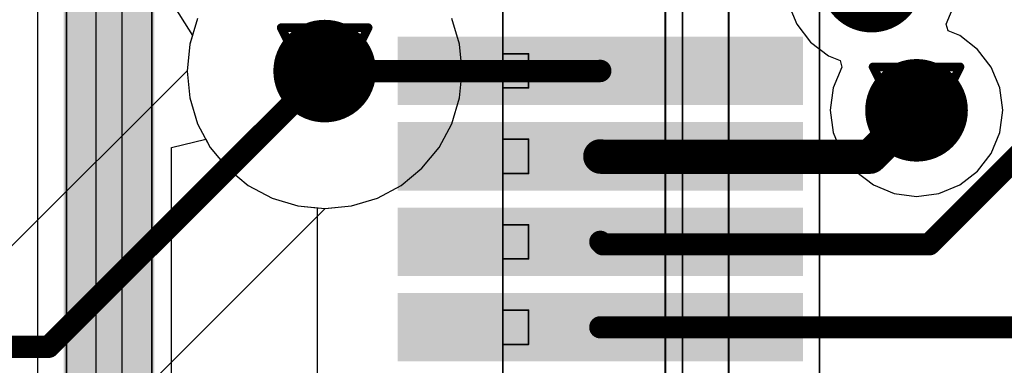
# Model space of a CAD drawing. Header units: millimetres. Extents: x 138 to 555, y 26 to 334.
# Tile 307 of 656: x 224.3 to 230.05, y 230.03 to 232.06. Entities that reach past the tile are written whole.
import ezdxf

# ---------------------------------------------------------------- set-up
doc = ezdxf.new("R2010")
doc.units = ezdxf.units.MM
for name, color, linetype in [('BottomLayer', 5, 'Continuous'), ('DrillDrawing', 1, 'Continuous'), ('Mechanical20', 56, 'Continuous'), ('Mechanical27', 56, 'Continuous'), ('MidLayer1', 16, 'Continuous'), ('MidLayer2', 76, 'Continuous'), ('MidLayer3', 90, 'Continuous'), ('MidLayer4', 156, 'Continuous'), ('MultiLayer', 9, 'Continuous'), ('TopLayer', 1, 'Continuous'), ('TopPaste', 8, 'Continuous'), ('TopSolder', 216, 'Continuous'), ('ViaHoleLayer', 16, 'Continuous')]:
    doc.layers.add(name, color=color, linetype=linetype)

# ---------------------------------------------------------------- blocks, each defined once
blk = doc.blocks.new('CON_SAMTEC_QSH_060_01_L_D_A_808')
at = {"layer": 'Mechanical20', "const_width": 0.01}
blk.add_lwpolyline([(20.65, 4.15), (-20.6, 4.15)], dxfattribs=at)
at = {"layer": 'Mechanical27', "const_width": 0.01}
for points in [[(20.635, 3.62), (-20.635, 3.62)], [(18.547, 3.35), (-18.55, 3.35)], [(18.5, 3.25), (-18.5, 3.25)], [(-6.15, 2.45), (-6.35, 2.45)], [(-6.35, 2.3), (-6.35, 2.45)], [(-6.15, 2.3), (-6.15, 2.45)], [(-5.65, 2.45), (-5.85, 2.45)], [(-5.85, 2.3), (-5.85, 2.45)], [(-5.65, 2.3), (-5.65, 2.45)], [(-5.15, 2.45), (-5.35, 2.45)], [(-5.35, 2.3), (-5.35, 2.45)], [(-5.15, 2.3), (-5.15, 2.45)], [(-4.65, 2.45), (-4.85, 2.45)], [(-4.85, 2.3), (-4.85, 2.45)], [(-4.65, 2.3), (-4.65, 2.45)], [(-2, 2.3), (-18, 2.3)], [(-6.15, 2.3), (-6.35, 2.3)], [(-5.65, 2.3), (-5.85, 2.3)], [(-5.15, 2.3), (-5.35, 2.3)], [(-4.65, 2.3), (-4.85, 2.3)], [(-2, 0.25), (-18, 0.25)], [(-2, -0.25), (-18, -0.25)]]:
    blk.add_lwpolyline(points, dxfattribs=at)
at = {"layer": 'Mechanical27', "const_width": 0.005}
for points in [[(-6.3525, 2.45, 1), (-6.3475, 2.45, 1)], [(-6.3525, 2.45, 1), (-6.3475, 2.45, 1)], [(-6.1525, 2.45, 1), (-6.1475, 2.45, 1)], [(-6.1525, 2.45, 1), (-6.1475, 2.45, 1)], [(-5.8525, 2.45, 1), (-5.8475, 2.45, 1)], [(-5.8525, 2.45, 1), (-5.8475, 2.45, 1)], [(-5.6525, 2.45, 1), (-5.6475, 2.45, 1)], [(-5.6525, 2.45, 1), (-5.6475, 2.45, 1)], [(-5.3525, 2.45, 1), (-5.3475, 2.45, 1)], [(-5.3525, 2.45, 1), (-5.3475, 2.45, 1)], [(-5.1525, 2.45, 1), (-5.1475, 2.45, 1)], [(-5.1525, 2.45, 1), (-5.1475, 2.45, 1)], [(-4.8525, 2.45, 1), (-4.8475, 2.45, 1)], [(-4.8525, 2.45, 1), (-4.8475, 2.45, 1)], [(-4.6525, 2.45, 1), (-4.6475, 2.45, 1)], [(-4.6525, 2.45, 1), (-4.6475, 2.45, 1)], [(-6.3525, 2.3, 1), (-6.3475, 2.3, 1)], [(-6.3525, 2.3, 1), (-6.3475, 2.3, 1)], [(-6.1525, 2.3, 1), (-6.1475, 2.3, 1)], [(-6.1525, 2.3, 1), (-6.1475, 2.3, 1)], [(-5.8525, 2.3, 1), (-5.8475, 2.3, 1)], [(-5.8525, 2.3, 1), (-5.8475, 2.3, 1)], [(-5.6525, 2.3, 1), (-5.6475, 2.3, 1)], [(-5.6525, 2.3, 1), (-5.6475, 2.3, 1)], [(-5.3525, 2.3, 1), (-5.3475, 2.3, 1)], [(-5.3525, 2.3, 1), (-5.3475, 2.3, 1)], [(-5.1525, 2.3, 1), (-5.1475, 2.3, 1)], [(-5.1525, 2.3, 1), (-5.1475, 2.3, 1)], [(-4.8525, 2.3, 1), (-4.8475, 2.3, 1)], [(-4.8525, 2.3, 1), (-4.8475, 2.3, 1)], [(-4.6525, 2.3, 1), (-4.6475, 2.3, 1)], [(-4.6525, 2.3, 1), (-4.6475, 2.3, 1)]]:
    blk.add_lwpolyline(points, format="xyb", close=True, dxfattribs=at)
at = {"layer": 'TopLayer'}
for points in [[(-6.1, 1.735), (-6.1, 4.005), (-6.4, 1.735), (-6.4, 4.005)], [(-5.6, 1.735), (-5.6, 4.005), (-5.9, 1.735), (-5.9, 4.005)], [(-5.1, 1.735), (-5.1, 4.005), (-5.4, 1.735), (-5.4, 4.005)], [(-4.6, 1.735), (-4.6, 4.005), (-4.9, 1.735), (-4.9, 4.005)], [(-9.175, -0.215), (-4.475, -0.215), (-9.175, 0.215), (-4.475, 0.215)]]:
    blk.add_solid(points, dxfattribs=at)
at = {"layer": 'TopPaste'}
for points in [[(-6.1, 1.735), (-6.1, 4.005), (-6.4, 1.735), (-6.4, 4.005)], [(-5.6, 1.735), (-5.6, 4.005), (-5.9, 1.735), (-5.9, 4.005)], [(-5.1, 1.735), (-5.1, 4.005), (-5.4, 1.735), (-5.4, 4.005)], [(-4.6, 1.735), (-4.6, 4.005), (-4.9, 1.735), (-4.9, 4.005)], [(-9.175, -0.215), (-4.475, -0.215), (-9.175, 0.215), (-4.475, 0.215)]]:
    blk.add_solid(points, dxfattribs=at)
at = {"layer": 'TopSolder'}
for points in [[(-6.05, 1.685), (-6.05, 4.055), (-6.45, 1.685), (-6.45, 4.055)], [(-5.55, 1.685), (-5.55, 4.055), (-5.95, 1.685), (-5.95, 4.055)], [(-5.05, 1.685), (-5.05, 4.055), (-5.45, 1.685), (-5.45, 4.055)], [(-4.55, 1.685), (-4.55, 4.055), (-4.95, 1.685), (-4.95, 4.055)], [(-9.225, -0.265), (-4.425, -0.265), (-9.225, 0.265), (-4.425, 0.265)]]:
    blk.add_solid(points, dxfattribs=at)

msp = doc.modelspace()

# ---------------------------------------------------------------- linework, layer by layer
at = {"layer": 'BottomLayer'}
for p, q in [((225.1813, 232.1647), (225.3073, 231.9647)), ((226.8684, 231.9127), (226.8227, 232.0635)), ((225.3073, 231.9647), (225.2916, 231.9127)), ((225.2916, 231.9127), (225.2764, 231.7582)), ((226.8839, 231.7559), (226.8684, 231.9127)), ((225.2764, 231.7582), (224.2311, 230.7129)), ((226.8684, 231.5991), (226.8839, 231.7559)), ((226.8227, 231.4483), (226.8684, 231.5991)), ((226.7484, 231.3093), (226.8227, 231.4483)), ((226.6484, 231.1875), (226.7484, 231.3093)), ((226.5266, 231.0875), (226.6484, 231.1875)), ((226.3876, 231.0132), (226.5266, 231.0875)), ((226.2368, 230.9675), (226.3876, 231.0132)), ((224.8701, 229.7401), (226.0823, 230.9523)), ((226.0823, 230.9523), (226.2368, 230.9675))]:
    msp.add_line(p, q, dxfattribs=at)
for points, const_width in [([(229.1255, 232.2821, 1), (229.4255, 232.2821, 1)], 0.3), ([(225.93, 231.7559, 1), (226.23, 231.7559, 1)], 0.3), ([(226.0475, 231.7559, 1), (226.1125, 231.7559, 1)], 0.065), ([(229.3882, 231.5264, 1), (229.6882, 231.5264, 1)], 0.3), ([(224.4346, 230.143, 1), (224.4996, 230.143, 1)], 0.065), ([(224.4346, 230.143, 1), (224.4996, 230.143, 1)], 0.065)]:
    msp.add_lwpolyline(points, format="xyb", close=True, dxfattribs=dict(at, const_width=const_width))
at = {"layer": 'BottomLayer', "const_width": 0.13}
for points in [[(224.4671, 230.143), (226.08, 231.7559)], [(220.426, 230.143), (224.4671, 230.143)]]:
    msp.add_lwpolyline(points, dxfattribs=at)
at = {"layer": 'DrillDrawing', "const_width": 0.0508}
for points in [[(229.0215, 232.5361), (229.2755, 232.0281)], [(229.2755, 232.0281), (229.5295, 232.5361)], [(225.826, 232.0099), (226.334, 232.0099)], [(225.826, 232.0099), (226.08, 231.5019)], [(226.08, 231.5019), (226.334, 232.0099)], [(225.9276, 231.9083), (226.2324, 231.9083)], [(225.9276, 231.9083), (226.08, 231.6035)], [(226.08, 231.6035), (226.2324, 231.9083)], [(229.2842, 231.7804), (229.7922, 231.7804)], [(229.2842, 231.7804), (229.5382, 231.2724)], [(229.5382, 231.2724), (229.7922, 231.7804)], [(229.3858, 231.6788), (229.6906, 231.6788)], [(229.3858, 231.6788), (229.5382, 231.374)], [(229.5382, 231.374), (229.6906, 231.6788)]]:
    msp.add_lwpolyline(points, dxfattribs=at)
at = {"layer": 'DrillDrawing', "const_width": 0.0254}
for points in [[(225.8133, 232.0099, 1), (225.8387, 232.0099, 1)], [(225.8133, 232.0099, 1), (225.8387, 232.0099, 1)], [(226.3213, 232.0099, 1), (226.3467, 232.0099, 1)], [(226.3213, 232.0099, 1), (226.3467, 232.0099, 1)], [(229.2628, 232.0281, 1), (229.2882, 232.0281, 1)], [(229.2628, 232.0281, 1), (229.2882, 232.0281, 1)], [(225.9149, 231.9083, 1), (225.9403, 231.9083, 1)], [(225.9149, 231.9083, 1), (225.9403, 231.9083, 1)], [(226.2197, 231.9083, 1), (226.2451, 231.9083, 1)], [(226.2197, 231.9083, 1), (226.2451, 231.9083, 1)], [(229.2715, 231.7804, 1), (229.2969, 231.7804, 1)], [(229.2715, 231.7804, 1), (229.2969, 231.7804, 1)], [(229.7795, 231.7804, 1), (229.8049, 231.7804, 1)], [(229.7795, 231.7804, 1), (229.8049, 231.7804, 1)], [(229.3731, 231.6788, 1), (229.3985, 231.6788, 1)], [(229.3731, 231.6788, 1), (229.3985, 231.6788, 1)], [(229.6779, 231.6788, 1), (229.7033, 231.6788, 1)], [(229.6779, 231.6788, 1), (229.7033, 231.6788, 1)], [(226.0673, 231.6035, 1), (226.0927, 231.6035, 1)], [(226.0673, 231.6035, 1), (226.0927, 231.6035, 1)], [(226.0673, 231.5019, 1), (226.0927, 231.5019, 1)], [(226.0673, 231.5019, 1), (226.0927, 231.5019, 1)], [(229.5255, 231.374, 1), (229.5509, 231.374, 1)], [(229.5255, 231.374, 1), (229.5509, 231.374, 1)], [(229.5255, 231.2724, 1), (229.5509, 231.2724, 1)], [(229.5255, 231.2724, 1), (229.5509, 231.2724, 1)]]:
    msp.add_lwpolyline(points, format="xyb", close=True, dxfattribs=at)
at = {"layer": 'MidLayer1'}
msp.add_line((224.4009, 234.9807), (224.4009, 229.4719), dxfattribs=at)
at = {"layer": 'MidLayer1', "const_width": 0.3}
for points in [[(229.1255, 232.2821, 1), (229.4255, 232.2821, 1)], [(225.93, 231.7559, 1), (226.23, 231.7559, 1)], [(229.3882, 231.5264, 1), (229.6882, 231.5264, 1)]]:
    msp.add_lwpolyline(points, format="xyb", close=True, dxfattribs=at)
at = {"layer": 'MidLayer2'}
for p, q in [((225.3373, 232.0635), (225.2916, 231.9127)), ((226.8684, 231.9127), (226.8227, 232.0635)), ((225.2916, 231.9127), (225.2761, 231.7559)), ((226.8839, 231.7559), (226.8684, 231.9127)), ((225.2761, 231.7559), (225.2916, 231.5991)), ((226.8684, 231.5991), (226.8839, 231.7559)), ((225.2916, 231.5991), (225.3373, 231.4483)), ((226.8227, 231.4483), (226.8684, 231.5991)), ((225.3373, 231.4483), (225.4116, 231.3093)), ((226.7484, 231.3093), (226.8227, 231.4483)), ((225.4116, 231.3093), (225.5116, 231.1875)), ((226.6484, 231.1875), (226.7484, 231.3093)), ((225.5116, 231.1875), (225.6334, 231.0875)), ((226.5266, 231.0875), (226.6484, 231.1875)), ((225.6334, 231.0875), (225.7724, 231.0132)), ((226.3876, 231.0132), (226.5266, 231.0875)), ((225.7724, 231.0132), (225.9232, 230.9675)), ((226.2368, 230.9675), (226.3876, 231.0132)), ((225.9232, 230.9675), (226.08, 230.952)), ((226.08, 230.952), (226.2368, 230.9675))]:
    msp.add_line(p, q, dxfattribs=at)
at = {"layer": 'MidLayer2', "const_width": 0.3}
for points in [[(229.1255, 232.2821, 1), (229.4255, 232.2821, 1)], [(225.93, 231.7559, 1), (226.23, 231.7559, 1)], [(229.3882, 231.5264, 1), (229.6882, 231.5264, 1)]]:
    msp.add_lwpolyline(points, format="xyb", close=True, dxfattribs=at)
at = {"layer": 'MidLayer3'}
for p, q in [((225.3373, 232.0635), (225.2916, 231.9127)), ((226.8684, 231.9127), (226.8227, 232.0635)), ((225.2916, 231.9127), (225.2761, 231.7559)), ((226.8839, 231.7559), (226.8684, 231.9127)), ((225.2761, 231.7559), (225.2916, 231.5991)), ((226.8684, 231.5991), (226.8839, 231.7559)), ((225.2916, 231.5991), (225.3373, 231.4483)), ((226.8227, 231.4483), (226.8684, 231.5991)), ((225.3373, 231.4483), (225.4116, 231.3093)), ((226.7484, 231.3093), (226.8227, 231.4483)), ((225.4116, 231.3093), (225.5116, 231.1875)), ((226.6484, 231.1875), (226.7484, 231.3093)), ((225.5116, 231.1875), (225.6334, 231.0875)), ((226.5266, 231.0875), (226.6484, 231.1875)), ((225.6334, 231.0875), (225.7724, 231.0132)), ((226.3876, 231.0132), (226.5266, 231.0875)), ((225.7724, 231.0132), (225.9232, 230.9675)), ((226.2368, 230.9675), (226.3876, 231.0132)), ((225.9232, 230.9675), (226.08, 230.952)), ((226.08, 230.952), (226.2368, 230.9675))]:
    msp.add_line(p, q, dxfattribs=at)
at = {"layer": 'MidLayer3', "const_width": 0.3}
for points in [[(229.1255, 232.2821, 1), (229.4255, 232.2821, 1)], [(225.93, 231.7559, 1), (226.23, 231.7559, 1)], [(229.3882, 231.5264, 1), (229.6882, 231.5264, 1)]]:
    msp.add_lwpolyline(points, format="xyb", close=True, dxfattribs=at)
at = {"layer": 'MidLayer4'}
for p, q in [((228.7884, 232.1516), (228.8388, 232.03)), ((229.7123, 232.03), (229.7627, 232.1516)), ((225.3373, 232.0635), (225.2916, 231.9127)), ((226.8684, 231.9127), (226.8227, 232.0635)), ((228.8388, 232.03), (228.9189, 231.9255)), ((229.7227, 231.9912), (229.7123, 232.03)), ((229.7904, 231.9632), (229.7227, 231.9912)), ((228.9189, 231.9255), (229.0234, 231.8454)), ((229.8948, 231.883), (229.7904, 231.9632)), ((225.2916, 231.9127), (225.2761, 231.7559)), ((226.8839, 231.7559), (226.8684, 231.9127)), ((229.975, 231.7786), (229.8948, 231.883)), ((229.0234, 231.8454), (229.0911, 231.8174)), ((229.0911, 231.8174), (229.1015, 231.7786)), ((225.2761, 231.7559), (225.2916, 231.5991)), ((226.8684, 231.5991), (226.8839, 231.7559)), ((229.1015, 231.7786), (229.0511, 231.657)), ((230.0254, 231.657), (229.975, 231.7786)), ((229.0511, 231.657), (229.0339, 231.5264)), ((230.0425, 231.5264), (230.0254, 231.657)), ((225.2916, 231.5991), (225.3373, 231.4483)), ((226.8227, 231.4483), (226.8684, 231.5991)), ((229.0339, 231.5264), (229.0511, 231.3959)), ((230.0254, 231.3959), (230.0425, 231.5264)), ((225.3373, 231.4483), (225.4116, 231.3093)), ((226.7484, 231.3093), (226.8227, 231.4483)), ((229.0511, 231.3959), (229.1015, 231.2743)), ((229.975, 231.2743), (230.0254, 231.3959)), ((225.4116, 231.3093), (225.5116, 231.1875)), ((226.6484, 231.1875), (226.7484, 231.3093)), ((229.1015, 231.2743), (229.1816, 231.1698)), ((229.8948, 231.1698), (229.975, 231.2743)), ((225.5116, 231.1875), (225.6334, 231.0875)), ((226.5266, 231.0875), (226.6484, 231.1875)), ((229.1816, 231.1698), (229.2861, 231.0897)), ((229.7904, 231.0897), (229.8948, 231.1698)), ((225.6334, 231.0875), (225.7724, 231.0132)), ((226.3876, 231.0132), (226.5266, 231.0875)), ((229.2861, 231.0897), (229.4077, 231.0393)), ((229.6688, 231.0393), (229.7904, 231.0897)), ((225.7724, 231.0132), (225.9232, 230.9675)), ((226.2368, 230.9675), (226.3876, 231.0132)), ((229.4077, 231.0393), (229.5382, 231.0221)), ((229.5382, 231.0221), (229.6688, 231.0393)), ((225.9232, 230.9675), (226.08, 230.952)), ((226.08, 230.952), (226.2368, 230.9675))]:
    msp.add_line(p, q, dxfattribs=at)
at = {"layer": 'MidLayer4', "const_width": 0.3}
for points in [[(229.1255, 232.2821, 1), (229.4255, 232.2821, 1)], [(225.93, 231.7559, 1), (226.23, 231.7559, 1)], [(229.3882, 231.5264, 1), (229.6882, 231.5264, 1)]]:
    msp.add_lwpolyline(points, format="xyb", close=True, dxfattribs=at)
at = {"layer": 'MultiLayer', "const_width": 0.3}
for points in [[(229.1255, 232.2821, 1), (229.4255, 232.2821, 1)], [(225.93, 231.7559, 1), (226.23, 231.7559, 1)], [(229.3882, 231.5264, 1), (229.6882, 231.5264, 1)]]:
    msp.add_lwpolyline(points, format="xyb", close=True, dxfattribs=at)
at = {"layer": 'TopLayer'}
for p, q in [((224.7455, 229.8324), (224.7455, 232.3324)), ((224.8955, 232.3324), (224.8955, 229.8324)), ((225.1855, 231.3081), (225.3855, 231.3582)), ((225.3855, 231.3582), (225.4116, 231.3093)), ((225.1855, 229.8324), (225.1855, 231.3081)), ((225.4116, 231.3093), (225.5116, 231.1875)), ((225.5116, 231.1875), (225.6334, 231.0875)), ((225.6334, 231.0875), (225.7724, 231.0132)), ((225.7724, 231.0132), (225.9232, 230.9675)), ((225.9232, 230.9675), (226.0355, 230.9564)), ((226.0355, 230.9564), (226.0355, 230.0874)), ((226.0355, 230.0874), (226.0355, 229.5874))]:
    msp.add_line(p, q, dxfattribs=at)
for points, const_width in [([(229.1255, 232.2821, 1), (229.4255, 232.2821, 1)], 0.3), ([(225.93, 231.7559, 1), (226.23, 231.7559, 1)], 0.3), ([(226.0475, 231.7559, 1), (226.1125, 231.7559, 1)], 0.065), ([(227.6565, 231.7559, 1), (227.7215, 231.7559, 1)], 0.065), ([(227.6565, 231.7559, 1), (227.7215, 231.7559, 1)], 0.065), ([(227.6579, 231.7574, 1), (227.7229, 231.7574, 1)], 0.065), ([(229.3882, 231.5264, 1), (229.6882, 231.5264, 1)], 0.3), ([(229.4882, 231.5264, 1), (229.5882, 231.5264, 1)], 0.1), ([(227.6404, 231.2574, 1), (227.7404, 231.2574, 1)], 0.1), ([(227.6431, 231.2548, 1), (227.7431, 231.2548, 1)], 0.1), ([(227.6431, 231.2548, 1), (227.7431, 231.2548, 1)], 0.1), ([(229.2166, 231.2548, 1), (229.3166, 231.2548, 1)], 0.1), ([(229.2166, 231.2548, 1), (229.3166, 231.2548, 1)], 0.1), ([(227.6579, 230.7574, 1), (227.7229, 230.7574, 1)], 0.065), ([(227.6728, 230.7425, 1), (227.7378, 230.7425, 1)], 0.065), ([(227.6728, 230.7425, 1), (227.7378, 230.7425, 1)], 0.065), ([(229.5803, 230.7425, 1), (229.6453, 230.7425, 1)], 0.065), ([(229.5803, 230.7425, 1), (229.6453, 230.7425, 1)], 0.065), ([(227.6579, 230.2574, 1), (227.7229, 230.2574, 1)], 0.065)]:
    msp.add_lwpolyline(points, format="xyb", close=True, dxfattribs=dict(at, const_width=const_width))
for points, const_width in [([(226.08, 231.7559), (227.689, 231.7559)], 0.13), ([(227.689, 231.7559), (227.6904, 231.7574)], 0.13), ([(229.2666, 231.2548), (229.5382, 231.5264)], 0.2), ([(229.6128, 230.7425), (230.2978, 231.4276)], 0.13), ([(227.6904, 231.2574), (227.6931, 231.2548)], 0.2), ([(227.6931, 231.2548), (229.2666, 231.2548)], 0.2), ([(227.6904, 230.7574), (227.7053, 230.7425)], 0.13), ([(227.7053, 230.7425), (229.6128, 230.7425)], 0.13), ([(227.6904, 230.2574), (230.1247, 230.2574)], 0.13)]:
    msp.add_lwpolyline(points, dxfattribs=dict(at, const_width=const_width))
at = {"layer": 'ViaHoleLayer', "const_width": 0.15}
for points in [[(226.005, 231.7559, 1), (226.155, 231.7559, 1)], [(229.4632, 231.5264, 1), (229.6132, 231.5264, 1)]]:
    msp.add_lwpolyline(points, format="xyb", close=True, dxfattribs=at)

# ---------------------------------------------------------------- block references
at = {"rotation": 270}
msp.add_blockref('CON_SAMTEC_QSH_060_01_L_D_A_808', (224.8205, 225.5074), dxfattribs=at)

doc.saveas('drawing.dxf')
